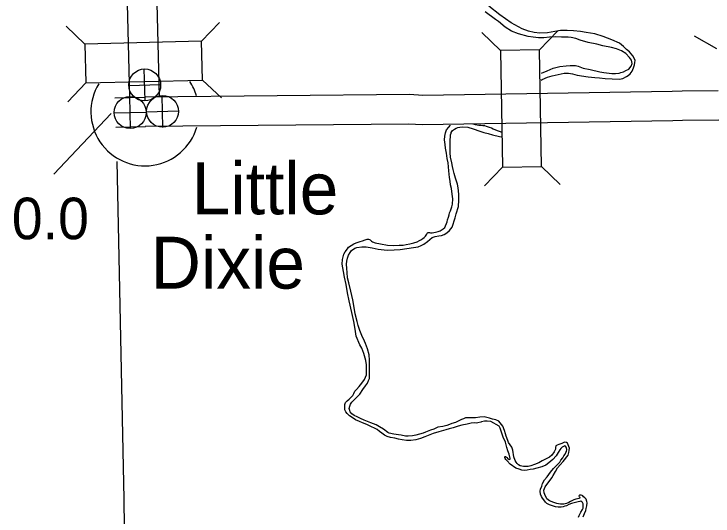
# Model space of a CAD drawing. Extents: x -939622 to -934222, y 1383701 to 1385301.
# Drawn here: x -936053.97 to -936032.63, y 1384291.38 to 1384306.71 of the extents above; entities that cross this region are included whole.
import ezdxf

# ---------------------------------------------------------------- set-up
doc = ezdxf.new("R2010")
doc.units = 0
for name, color, linetype in [('Level 10', 7, 'Continuous'), ('Level 2', 7, 'Continuous'), ('Level 20', 7, 'Continuous'), ('Level 24', 7, 'Continuous'), ('Level 25', 7, 'Continuous'), ('Level 26', 7, 'Continuous'), ('Level 9', 7, 'Continuous')]:
    doc.layers.add(name, color=color, linetype=linetype)

msp = doc.modelspace()

# ---------------------------------------------------------------- linework, layer by layer
at = {"layer": 'Level 10'}
for points in [[(-936050.432, 1384304.178), (-936050.614, 1384311.51), (-936050.73, 1384319.493), (-936050.847, 1384326.379), (-936051.048, 1384334.569)], [(-936049.532, 1384304.193), (-936049.714, 1384311.527), (-936049.83, 1384319.507), (-936049.948, 1384326.397), (-936050.149, 1384334.591)], [(-936032.478, 1384304.369), (-936033.575, 1384304.356), (-936033.879, 1384304.349), (-936041.49, 1384304.225), (-936041.898, 1384304.25), (-936049.975, 1384304.174)], [(-936050.895, 1384304.15), (-936049.983, 1384304.174)], [(-936032.458, 1384303.47), (-936033.559, 1384303.457), (-936033.861, 1384303.449), (-936041.51, 1384303.324), (-936041.921, 1384303.349), (-936049.967, 1384303.274)], [(-936050.859, 1384303.251), (-936049.959, 1384303.274)]]:
    msp.add_lwpolyline(points, dxfattribs=at)
at = {"layer": 'Level 2'}
for points in [[(-936050.769, 1384299.773), (-936050.823, 1384302.207)], [(-936050.008, 1384259.981), (-936050.136, 1384267.932), (-936050.147, 1384268.046), (-936050.326, 1384275.986), (-936050.331, 1384276.083), (-936050.481, 1384283.918), (-936050.491, 1384284.023), (-936050.605, 1384291.808), (-936050.603, 1384291.896), (-936050.769, 1384299.773)]]:
    msp.add_lwpolyline(points, dxfattribs=at)
at = {"layer": 'Level 20'}
for p, q in [((-936048.242, 1384305.883), (-936047.696, 1384306.457)), ((-936051.805, 1384305.795), (-936052.379, 1384306.341)), ((-936037.927, 1384305.615), (-936037.376, 1384306.184)), ((-936039.115, 1384305.596), (-936039.684, 1384306.146)), ((-936032.51, 1384305.644), (-936033.2, 1384306.033)), ((-936048.212, 1384304.696), (-936047.639, 1384304.15)), ((-936051.775, 1384304.607), (-936052.321, 1384304.034)), ((-936039.056, 1384302.032), (-936039.607, 1384301.463)), ((-936037.869, 1384302.052), (-936037.299, 1384301.501))]:
    msp.add_line(p, q, dxfattribs=at)
for points in [[(-936048.242, 1384305.883), (-936051.805, 1384305.795), (-936051.775, 1384304.607), (-936048.212, 1384304.696)], [(-936039.115, 1384305.596), (-936039.056, 1384302.032), (-936037.869, 1384302.052), (-936037.927, 1384305.615)]]:
    msp.add_lwpolyline(points, close=True, dxfattribs=at)
at = {"layer": 'Level 24'}
for start, end in [(148.6571, 343.6561), (17.278, 33.9619)]:
    msp.add_arc((-936049.971, 1384303.724), 1.65, start, end, dxfattribs=at)
at = {"layer": 'Level 25'}
msp.add_line((-936052.753, 1384301.823), (-936051.004, 1384303.675), dxfattribs=at)
at = {"layer": 'Level 26'}
for p, q in [((-936049.969, 1384304.056), (-936049.992, 1384305.033)), ((-936050.468, 1384304.533), (-936049.492, 1384304.556)), ((-936050.413, 1384303.216), (-936050.435, 1384304.192)), ((-936049.422, 1384303.25), (-936049.444, 1384304.227)), ((-936050.912, 1384303.692), (-936049.936, 1384303.715)), ((-936049.921, 1384303.727), (-936048.945, 1384303.75))]:
    msp.add_line(p, q, dxfattribs=at)
for centre in [(-936049.98, 1384304.545), (-936050.424, 1384303.704), (-936049.433, 1384303.739)]:
    msp.add_circle(centre, 0.488, dxfattribs=at)
at = {"layer": 'Level 9'}
for points in [[(-936037.88, 1384304.693), (-936037.848, 1384304.716), (-936037.688, 1384304.779), (-936037.539, 1384304.826), (-936037.354, 1384304.868), (-936037.172, 1384304.904), (-936037.04, 1384304.906), (-936036.919, 1384304.883), (-936036.774, 1384304.846), (-936036.439, 1384304.791), (-936036.234, 1384304.777), (-936036.095, 1384304.763), (-936035.926, 1384304.742), (-936035.709, 1384304.728), (-936035.487, 1384304.724), (-936035.388, 1384304.739), (-936035.273, 1384304.8), (-936035.226, 1384304.832), (-936035.162, 1384304.885), (-936035.099, 1384304.968), (-936035.057, 1384305.069), (-936035.033, 1384305.157), (-936035.017, 1384305.233), (-936035.01, 1384305.29), (-936035.03, 1384305.344), (-936035.075, 1384305.43), (-936035.181, 1384305.555), (-936035.271, 1384305.628), (-936035.361, 1384305.721), (-936035.485, 1384305.822), (-936035.722, 1384305.922), (-936035.987, 1384306.022), (-936036.236, 1384306.107), (-936036.505, 1384306.149), (-936036.677, 1384306.173), (-936036.888, 1384306.202), (-936037.081, 1384306.208), (-936037.285, 1384306.204), (-936037.458, 1384306.177), (-936037.685, 1384306.133), (-936037.919, 1384306.131), (-936038.094, 1384306.149), (-936038.261, 1384306.189), (-936038.458, 1384306.257), (-936038.795, 1384306.445), (-936039.134, 1384306.689), (-936039.476, 1384306.954)], [(-936036.18, 1384305.79), (-936036.444, 1384305.844), (-936036.689, 1384305.911), (-936036.823, 1384305.964), (-936036.962, 1384305.995), (-936037.056, 1384306.007), (-936037.257, 1384306.009), (-936037.45, 1384306.012), (-936037.624, 1384306.009), (-936037.797, 1384305.988), (-936037.96, 1384305.985), (-936038.122, 1384306.001), (-936038.27, 1384306.023), (-936038.573, 1384306.103), (-936038.787, 1384306.189), (-936038.977, 1384306.309), (-936039.178, 1384306.48), (-936039.267, 1384306.546), (-936039.584, 1384306.776)], [(-936037.866, 1384304.902), (-936037.695, 1384304.98), (-936037.511, 1384305.053), (-936037.308, 1384305.108), (-936037.111, 1384305.132), (-936036.988, 1384305.139), (-936036.832, 1384305.136), (-936036.75, 1384305.114), (-936036.595, 1384305.062), (-936036.386, 1384305.015), (-936036.089, 1384304.947), (-936035.965, 1384304.924), (-936035.884, 1384304.912), (-936035.721, 1384304.89), (-936035.607, 1384304.891), (-936035.499, 1384304.91), (-936035.443, 1384304.927), (-936035.368, 1384304.95), (-936035.288, 1384304.983), (-936035.203, 1384305.031), (-936035.128, 1384305.121), (-936035.103, 1384305.197), (-936035.122, 1384305.299), (-936035.185, 1384305.384), (-936035.297, 1384305.509), (-936035.429, 1384305.592), (-936035.578, 1384305.647), (-936035.73, 1384305.693), (-936035.993, 1384305.745), (-936036.18, 1384305.79)], [(-936040.816, 1384300.189), (-936040.749, 1384300.366), (-936040.733, 1384300.423), (-936040.706, 1384300.509), (-936040.684, 1384300.582), (-936040.671, 1384300.636), (-936040.646, 1384300.697), (-936040.608, 1384300.822), (-936040.587, 1384300.901), (-936040.574, 1384301.064), (-936040.594, 1384301.214), (-936040.618, 1384301.384), (-936040.64, 1384301.495), (-936040.655, 1384301.606), (-936040.671, 1384301.723), (-936040.693, 1384301.921), (-936040.719, 1384302.166), (-936040.745, 1384302.295), (-936040.771, 1384302.457), (-936040.794, 1384302.618), (-936040.804, 1384302.729), (-936040.827, 1384302.87), (-936040.815, 1384302.976), (-936040.798, 1384303.085), (-936040.762, 1384303.173), (-936040.699, 1384303.257), (-936040.658, 1384303.309), (-936040.651, 1384303.316)], [(-936040.595, 1384300.201), (-936040.504, 1384300.482), (-936040.475, 1384300.604), (-936040.404, 1384300.835), (-936040.39, 1384301.031), (-936040.39, 1384301.209), (-936040.414, 1384301.4), (-936040.43, 1384301.517), (-936040.493, 1384301.699), (-936040.534, 1384301.836), (-936040.565, 1384301.958), (-936040.583, 1384302.054), (-936040.608, 1384302.167), (-936040.641, 1384302.338), (-936040.657, 1384302.47), (-936040.658, 1384302.587), (-936040.657, 1384302.725), (-936040.655, 1384302.855), (-936040.644, 1384302.97), (-936040.642, 1384303.018), (-936040.623, 1384303.073), (-936040.621, 1384303.088), (-936040.584, 1384303.149), (-936040.519, 1384303.196), (-936040.469, 1384303.225), (-936040.419, 1384303.245), (-936040.356, 1384303.256), (-936040.272, 1384303.262), (-936040.119, 1384303.252), (-936039.955, 1384303.206), (-936039.748, 1384303.138), (-936039.624, 1384303.097), (-936039.49, 1384303.06), (-936039.363, 1384303.025), (-936039.148, 1384302.975), (-936039.071, 1384302.958)], [(-936039.96, 1384303.353), (-936039.887, 1384303.335), (-936039.784, 1384303.318), (-936039.715, 1384303.314), (-936039.661, 1384303.31), (-936039.606, 1384303.302), (-936039.555, 1384303.286), (-936039.528, 1384303.281), (-936039.494, 1384303.27), (-936039.464, 1384303.259), (-936039.397, 1384303.234), (-936039.345, 1384303.209), (-936039.223, 1384303.159), (-936039.129, 1384303.123), (-936039.088, 1384303.106)], [(-936043.833, 1384298.454), (-936043.88, 1384298.67), (-936043.907, 1384298.85), (-936043.949, 1384299.072), (-936043.945, 1384299.214), (-936043.902, 1384299.374), (-936043.855, 1384299.449), (-936043.793, 1384299.544), (-936043.755, 1384299.595), (-936043.598, 1384299.697), (-936043.523, 1384299.728), (-936043.407, 1384299.762), (-936043.329, 1384299.788), (-936043.245, 1384299.813), (-936043.222, 1384299.822), (-936043.192, 1384299.832), (-936043.144, 1384299.835), (-936043.117, 1384299.827), (-936043.095, 1384299.812), (-936043.059, 1384299.773), (-936043.029, 1384299.75), (-936042.944, 1384299.721), (-936042.782, 1384299.69), (-936042.563, 1384299.651), (-936042.386, 1384299.644), (-936042.209, 1384299.647), (-936042.092, 1384299.651), (-936041.993, 1384299.671), (-936041.889, 1384299.69), (-936041.844, 1384299.706), (-936041.766, 1384299.725), (-936041.662, 1384299.757), (-936041.59, 1384299.791), (-936041.546, 1384299.818), (-936041.486, 1384299.858), (-936041.445, 1384299.889), (-936041.403, 1384299.929), (-936041.389, 1384299.956), (-936041.365, 1384299.992), (-936041.359, 1384300.004), (-936041.345, 1384300.029), (-936041.324, 1384300.041), (-936041.288, 1384300.038), (-936041.255, 1384300.033), (-936041.204, 1384300.031), (-936041.105, 1384300.05), (-936041.024, 1384300.069), (-936040.959, 1384300.091), (-936040.873, 1384300.155), (-936040.816, 1384300.189)], [(-936043.115, 1384296.136), (-936043.132, 1384296.304), (-936043.182, 1384296.49), (-936043.238, 1384296.645), (-936043.269, 1384296.72), (-936043.347, 1384296.891), (-936043.412, 1384297.049), (-936043.462, 1384297.202), (-936043.493, 1384297.319), (-936043.55, 1384297.553), (-936043.583, 1384297.748), (-936043.631, 1384297.979), (-936043.692, 1384298.248), (-936043.752, 1384298.506), (-936043.787, 1384298.653), (-936043.801, 1384298.818), (-936043.809, 1384298.942), (-936043.823, 1384299.068), (-936043.809, 1384299.158), (-936043.786, 1384299.258), (-936043.761, 1384299.342), (-936043.705, 1384299.43), (-936043.67, 1384299.488), (-936043.563, 1384299.565), (-936043.503, 1384299.581), (-936043.347, 1384299.601), (-936043.224, 1384299.6), (-936043.035, 1384299.566), (-936042.849, 1384299.53), (-936042.582, 1384299.503), (-936042.36, 1384299.506), (-936042.18, 1384299.518), (-936041.977, 1384299.551), (-936041.773, 1384299.578), (-936041.63, 1384299.604), (-936041.54, 1384299.638), (-936041.457, 1384299.684), (-936041.35, 1384299.767), (-936041.279, 1384299.828), (-936041.202, 1384299.883), (-936041.112, 1384299.921), (-936041.005, 1384299.94), (-936040.924, 1384299.947), (-936040.843, 1384299.981), (-936040.76, 1384300.028), (-936040.677, 1384300.101), (-936040.595, 1384300.201)], [(-936037.854, 1384292.882), (-936038.009, 1384292.841), (-936038.123, 1384292.815), (-936038.213, 1384292.796), (-936038.302, 1384292.782), (-936038.389, 1384292.772), (-936038.464, 1384292.783), (-936038.549, 1384292.812), (-936038.648, 1384292.838), (-936038.824, 1384292.965), (-936038.912, 1384293.06), (-936038.954, 1384293.104), (-936038.976, 1384293.137), (-936038.991, 1384293.17), (-936038.988, 1384293.185), (-936038.974, 1384293.2), (-936038.965, 1384293.197), (-936038.952, 1384293.185), (-936038.919, 1384293.165), (-936038.904, 1384293.138), (-936038.88, 1384293.123), (-936038.849, 1384293.109), (-936038.826, 1384293.118), (-936038.823, 1384293.133), (-936038.855, 1384293.271), (-936038.895, 1384293.373), (-936038.929, 1384293.471), (-936038.971, 1384293.636), (-936039.039, 1384293.786), (-936039.076, 1384293.909), (-936039.129, 1384294.058), (-936039.16, 1384294.121), (-936039.414, 1384294.265), (-936039.522, 1384294.278), (-936039.606, 1384294.28), (-936039.701, 1384294.258), (-936039.722, 1384294.249), (-936039.815, 1384294.226), (-936039.86, 1384294.22), (-936039.917, 1384294.222), (-936040.01, 1384294.212), (-936040.141, 1384294.189), (-936040.294, 1384294.153), (-936040.413, 1384294.122), (-936040.565, 1384294.072), (-936040.685, 1384294.043), (-936040.792, 1384294.011), (-936040.998, 1384293.948), (-936041.172, 1384293.898), (-936041.425, 1384293.795), (-936041.559, 1384293.745), (-936041.706, 1384293.707), (-936041.855, 1384293.687), (-936041.99, 1384293.682), (-936042.116, 1384293.701), (-936042.233, 1384293.724), (-936042.345, 1384293.752), (-936042.48, 1384293.777), (-936042.573, 1384293.812), (-936042.655, 1384293.85), (-936042.74, 1384293.912), (-936042.809, 1384293.959), (-936042.882, 1384294.018), (-936042.963, 1384294.059), (-936043.057, 1384294.106), (-936043.199, 1384294.17), (-936043.328, 1384294.229), (-936043.425, 1384294.27), (-936043.543, 1384294.319), (-936043.645, 1384294.384), (-936043.724, 1384294.434), (-936043.803, 1384294.511), (-936043.84, 1384294.559), (-936043.873, 1384294.624), (-936043.872, 1384294.712), (-936043.87, 1384294.781), (-936043.849, 1384294.844), (-936043.799, 1384294.896), (-936043.74, 1384294.951), (-936043.687, 1384295), (-936043.622, 1384295.061), (-936043.592, 1384295.125), (-936043.566, 1384295.188), (-936043.519, 1384295.24), (-936043.434, 1384295.34), (-936043.348, 1384295.435), (-936043.268, 1384295.55), (-936043.213, 1384295.689), (-936043.204, 1384295.843), (-936043.206, 1384295.999), (-936043.231, 1384296.131), (-936043.288, 1384296.347), (-936043.353, 1384296.505), (-936043.409, 1384296.61), (-936043.523, 1384296.87), (-936043.559, 1384297.086), (-936043.598, 1384297.323), (-936043.653, 1384297.599), (-936043.733, 1384297.953), (-936043.787, 1384298.199), (-936043.833, 1384298.454)], [(-936037.029, 1384293.507), (-936037.051, 1384293.555), (-936037.072, 1384293.602), (-936037.076, 1384293.605), (-936037.106, 1384293.626), (-936037.109, 1384293.629), (-936037.154, 1384293.634), (-936037.187, 1384293.628), (-936037.249, 1384293.597), (-936037.282, 1384293.585), (-936037.342, 1384293.566), (-936037.389, 1384293.544), (-936037.425, 1384293.519), (-936037.439, 1384293.471), (-936037.442, 1384293.423), (-936037.477, 1384293.341), (-936037.556, 1384293.235), (-936037.621, 1384293.18), (-936037.842, 1384293.062), (-936037.949, 1384293.001), (-936038.08, 1384292.948), (-936038.196, 1384292.907), (-936038.277, 1384292.894), (-936038.343, 1384292.893), (-936038.415, 1384292.892), (-936038.466, 1384292.903), (-936038.514, 1384292.915), (-936038.565, 1384292.941), (-936038.608, 1384292.983), (-936038.642, 1384293.027), (-936038.666, 1384293.075), (-936038.71, 1384293.186), (-936038.742, 1384293.393), (-936038.771, 1384293.486), (-936038.875, 1384293.629), (-936038.899, 1384293.688), (-936038.949, 1384293.817), (-936038.962, 1384293.886), (-936038.993, 1384293.991), (-936039.049, 1384294.123), (-936039.128, 1384294.224), (-936039.174, 1384294.277), (-936039.256, 1384294.315), (-936039.361, 1384294.338), (-936039.457, 1384294.367), (-936039.617, 1384294.406), (-936039.745, 1384294.396), (-936039.886, 1384294.382), (-936040, 1384294.377), (-936040.192, 1384294.377), (-936040.248, 1384294.35), (-936040.308, 1384294.325), (-936040.412, 1384294.272), (-936040.496, 1384294.238), (-936040.609, 1384294.2), (-936040.678, 1384294.175), (-936040.752, 1384294.147), (-936040.881, 1384294.115), (-936041.033, 1384294.089), (-936041.072, 1384294.074), (-936041.155, 1384294.036), (-936041.254, 1384294.002), (-936041.361, 1384293.961), (-936041.412, 1384293.939), (-936041.483, 1384293.905), (-936041.594, 1384293.877), (-936041.704, 1384293.845), (-936041.8, 1384293.826), (-936041.938, 1384293.818), (-936042.022, 1384293.823), (-936042.151, 1384293.845), (-936042.235, 1384293.859), (-936042.379, 1384293.875), (-936042.515, 1384293.906), (-936042.554, 1384293.93), (-936042.69, 1384294.03), (-936042.811, 1384294.107), (-936042.911, 1384294.162), (-936043.074, 1384294.223), (-936043.285, 1384294.308), (-936043.39, 1384294.354), (-936043.496, 1384294.41), (-936043.586, 1384294.448), (-936043.653, 1384294.498), (-936043.705, 1384294.557), (-936043.72, 1384294.602), (-936043.736, 1384294.665), (-936043.719, 1384294.732), (-936043.699, 1384294.798), (-936043.655, 1384294.859), (-936043.548, 1384294.972), (-936043.415, 1384295.097), (-936043.318, 1384295.243), (-936043.242, 1384295.358), (-936043.177, 1384295.437), (-936043.148, 1384295.522), (-936043.122, 1384295.582), (-936043.118, 1384295.7), (-936043.113, 1384295.823), (-936043.116, 1384295.985), (-936043.115, 1384296.136)], [(-936036.739, 1384291.339), (-936036.713, 1384291.397), (-936036.69, 1384291.457), (-936036.669, 1384291.499), (-936036.613, 1384291.581), (-936036.599, 1384291.621), (-936036.593, 1384291.663), (-936036.591, 1384291.711), (-936036.592, 1384291.747), (-936036.601, 1384291.774), (-936036.616, 1384291.792), (-936036.638, 1384291.816), (-936036.662, 1384291.833), (-936036.698, 1384291.827), (-936036.751, 1384291.811), (-936036.865, 1384291.779), (-936036.954, 1384291.757), (-936037.029, 1384291.729), (-936037.106, 1384291.692), (-936037.154, 1384291.676), (-936037.205, 1384291.657), (-936037.268, 1384291.648), (-936037.355, 1384291.649), (-936037.442, 1384291.663), (-936037.529, 1384291.686), (-936037.626, 1384291.721), (-936037.701, 1384291.759), (-936037.75, 1384291.806), (-936037.792, 1384291.869), (-936037.838, 1384291.925), (-936037.869, 1384291.979), (-936037.894, 1384292.042), (-936037.91, 1384292.135), (-936037.902, 1384292.201), (-936037.861, 1384292.295), (-936037.832, 1384292.377), (-936037.774, 1384292.48), (-936037.691, 1384292.577), (-936037.588, 1384292.714), (-936037.503, 1384292.829), (-936037.405, 1384292.924), (-936037.31, 1384293.028), (-936037.275, 1384293.082), (-936037.219, 1384293.155), (-936037.184, 1384293.219), (-936037.149, 1384293.271), (-936037.12, 1384293.319), (-936037.105, 1384293.352), (-936037.091, 1384293.413), (-936037.103, 1384293.458), (-936037.113, 1384293.482), (-936037.137, 1384293.508), (-936037.161, 1384293.52), (-936037.179, 1384293.514), (-936037.215, 1384293.492), (-936037.233, 1384293.48), (-936037.28, 1384293.437), (-936037.31, 1384293.404), (-936037.362, 1384293.316), (-936037.424, 1384293.222), (-936037.518, 1384293.109), (-936037.64, 1384292.999), (-936037.738, 1384292.935), (-936037.854, 1384292.882)], [(-936036.598, 1384291.359), (-936036.552, 1384291.459), (-936036.514, 1384291.55), (-936036.5, 1384291.607), (-936036.486, 1384291.688), (-936036.475, 1384291.779), (-936036.482, 1384291.818), (-936036.507, 1384291.89), (-936036.543, 1384291.937), (-936036.583, 1384291.97), (-936036.61, 1384291.997), (-936036.625, 1384292.005), (-936036.661, 1384292.014), (-936036.688, 1384292.014), (-936036.709, 1384292.013), (-936036.718, 1384292.004), (-936036.721, 1384292.001), (-936036.724, 1384291.983), (-936036.708, 1384291.965), (-936036.696, 1384291.947), (-936036.696, 1384291.929), (-936036.705, 1384291.92), (-936036.723, 1384291.914), (-936036.765, 1384291.904), (-936036.815, 1384291.891), (-936036.878, 1384291.876), (-936036.92, 1384291.857), (-936036.982, 1384291.823), (-936037.036, 1384291.792), (-936037.107, 1384291.758), (-936037.185, 1384291.742), (-936037.287, 1384291.738), (-936037.353, 1384291.749), (-936037.398, 1384291.76), (-936037.495, 1384291.795), (-936037.618, 1384291.847), (-936037.703, 1384291.909), (-936037.768, 1384292.032), (-936037.783, 1384292.086), (-936037.791, 1384292.173), (-936037.756, 1384292.269), (-936037.547, 1384292.549), (-936037.509, 1384292.616), (-936037.444, 1384292.737), (-936037.374, 1384292.849), (-936037.3, 1384292.941), (-936037.206, 1384293.041), (-936037.058, 1384293.236), (-936037.03, 1384293.323), (-936037.018, 1384293.378), (-936037.016, 1384293.447), (-936037.029, 1384293.507)]]:
    msp.add_lwpolyline(points, dxfattribs=at)

# ---------------------------------------------------------------- texts
at = {"layer": 'Level 24'}
for s, p in [('Little', (-936048.543, 1384300.593)), ('Dixie', (-936049.794, 1384298.325))]:
    msp.add_text(s, height=1.584, dxfattribs=at).set_placement(p)
at = {"layer": 'Level 25'}
msp.add_text('0.0', height=1.2672, dxfattribs=at).set_placement((-936054.036, 1384299.834))

doc.saveas('drawing.dxf')
